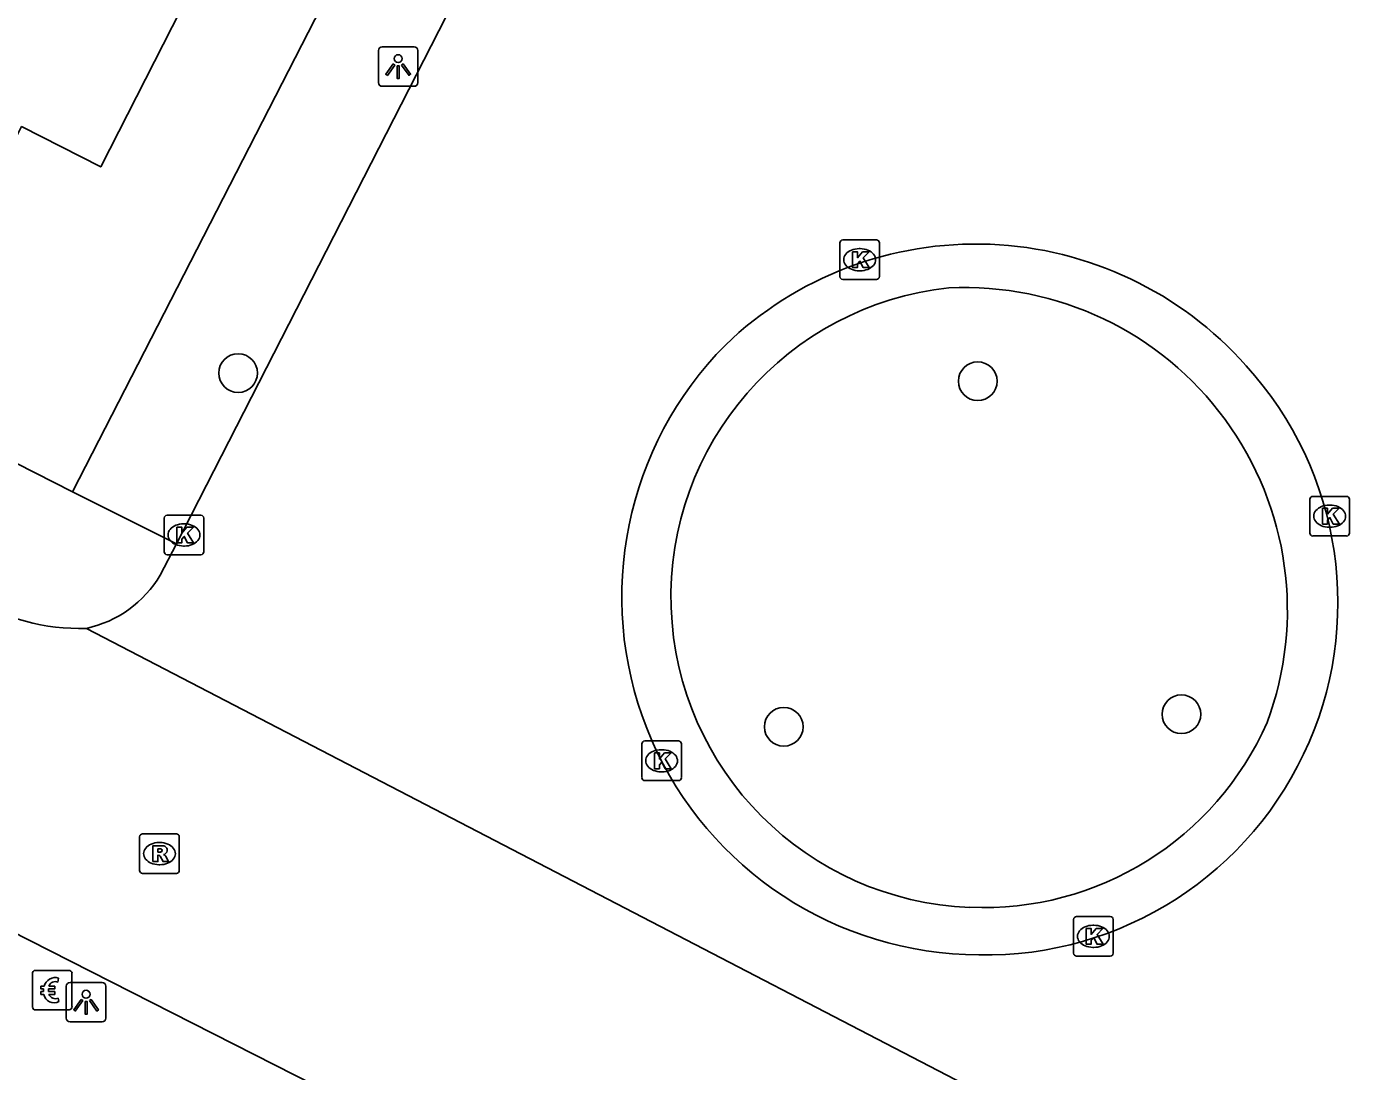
# Model space of a CAD drawing. Extents: x 160356 to 161355, y 381727 to 382845.
# Drawn here: x 161119.72 to 161153.12, y 382326.97 to 382353.35 of the extents above; entities that cross this region are included whole.
import ezdxf

# ---------------------------------------------------------------- set-up
doc = ezdxf.new("R2010")
doc.units = 0
for name, color, linetype in [('IMGEO_Betaalautomaat', 7, 'Continuous'), ('IMGEO_Boom', 7, 'Continuous'), ('IMGEO_Kolk', 7, 'Continuous'), ('IMGEO_Lichtpunt', 7, 'Continuous'), ('IMGEO_Pand', 7, 'Continuous'), ('IMGEO_Rijbaan_lokaal_open', 7, 'Continuous'), ('IMGEO_Rioolput', 7, 'Continuous'), ('IMGEO_Verkeerseiland_open', 7, 'Continuous'), ('IMGEO_Voetpad_open', 7, 'Continuous')]:
    doc.layers.add(name, color=color, linetype=linetype)

msp = doc.modelspace()

# ---------------------------------------------------------------- linework, layer by layer
at = {"layer": 'IMGEO_Betaalautomaat'}
for p, q in [((161119.87, 382328.596), (161119.87, 382329.437)), ((161119.87, 382329.437), (161119.87, 382328.596)), ((161119.945, 382329.52), (161120.786, 382329.52)), ((161120.786, 382329.52), (161119.945, 382329.52)), ((161120.532, 382329.325), (161120.515, 382329.225)), ((161120.869, 382329.446), (161120.869, 382328.605)), ((161120.869, 382328.605), (161120.869, 382329.446)), ((161120.153, 382328.984), (161120.153, 382329.052)), ((161120.274, 382329.052), (161120.274, 382328.984)), ((161120.519, 382328.819), (161120.541, 382328.732)), ((161120.795, 382328.521), (161119.954, 382328.521)), ((161119.954, 382328.521), (161120.795, 382328.521))]:
    msp.add_line(p, q, dxfattribs=at)
for points in [[(161120.153, 382329.052), (161120.084, 382329.052), (161120.084, 382329.121), (161120.163, 382329.121)], [(161120.158, 382328.915), (161120.084, 382328.915), (161120.084, 382328.984), (161120.153, 382328.984)], [(161120.285, 382329.121), (161120.432, 382329.121), (161120.432, 382329.052), (161120.274, 382329.052)], [(161120.274, 382328.984), (161120.432, 382328.984), (161120.432, 382328.915), (161120.288, 382328.915)]]:
    msp.add_lwpolyline(points, dxfattribs=at)
for centre, radius, start, end in [((161119.948, 382329.443), 0.0779, 92.4484, 184.2845), ((161119.948, 382329.443), 0.0779, 92.4484, 184.2845), ((161120.446, 382329.045), 0.293, 73.014, 165.0139), ((161120.452, 382329.058), 0.179, 69.3236, 159.5683), ((161120.792, 382329.443), 0.0779, 2.4484, 94.2845), ((161120.792, 382329.443), 0.0779, 2.4484, 94.2845), ((161120.419, 382328.97), 0.267, 191.8096, 297.0389), ((161120.452, 382328.985), 0.179, 202.7625, 291.8693), ((161119.948, 382328.599), 0.0779, 182.4484, 274.2845), ((161119.948, 382328.599), 0.0779, 182.4484, 274.2845), ((161120.792, 382328.599), 0.0779, 272.4484, 4.2845), ((161120.792, 382328.599), 0.0779, 272.4484, 4.2845)]:
    msp.add_arc(centre, radius, start, end, dxfattribs=at)
at = {"layer": 'IMGEO_Boom'}
for centre in [(161125.064, 382344.601), (161143.738, 382344.396), (161148.88, 382335.987), (161138.84, 382335.67)]:
    msp.add_circle(centre, 0.489, dxfattribs=at)
at = {"layer": 'IMGEO_Kolk'}
for p, q in [((161140.33, 382347.963), (161141.182, 382347.963)), ((161140.255, 382347.037), (161140.255, 382347.889)), ((161140.743, 382347.743), (161140.768, 382347.743)), ((161141.256, 382347.889), (161141.256, 382347.037)), ((161141.182, 382346.963), (161140.33, 382346.963)), ((161140.766, 382347.183), (161140.741, 382347.183)), ((161152.122, 382340.562), (161152.122, 382341.414)), ((161152.197, 382341.488), (161153.049, 382341.488)), ((161152.61, 382341.268), (161152.635, 382341.268)), ((161153.123, 382341.414), (161153.123, 382340.562)), ((161123.196, 382340.088), (161123.196, 382340.94)), ((161123.271, 382341.014), (161124.123, 382341.014)), ((161124.197, 382340.94), (161124.197, 382340.088)), ((161123.684, 382340.794), (161123.709, 382340.794)), ((161152.633, 382340.708), (161152.608, 382340.708)), ((161153.049, 382340.488), (161152.197, 382340.488)), ((161124.123, 382340.014), (161123.271, 382340.014)), ((161123.707, 382340.234), (161123.682, 382340.234)), ((161135.255, 382334.386), (161135.255, 382335.238)), ((161135.33, 382335.312), (161136.182, 382335.312)), ((161136.256, 382335.238), (161136.256, 382334.386)), ((161135.743, 382335.092), (161135.768, 382335.092)), ((161136.182, 382334.312), (161135.33, 382334.312)), ((161135.766, 382334.532), (161135.741, 382334.532)), ((161146.157, 382329.954), (161146.157, 382330.806)), ((161146.232, 382330.88), (161147.084, 382330.88)), ((161146.645, 382330.66), (161146.67, 382330.66)), ((161147.158, 382330.806), (161147.158, 382329.954)), ((161146.668, 382330.1), (161146.643, 382330.1)), ((161147.084, 382329.88), (161146.232, 382329.88))]:
    msp.add_line(p, q, dxfattribs=at)
for points in [[(161140.33, 382347.963), (161141.182, 382347.963)], [(161140.255, 382347.037), (161140.255, 382347.889)], [(161140.576, 382347.663), (161140.699, 382347.663), (161140.699, 382347.512), (161140.829, 382347.663), (161140.993, 382347.663), (161140.847, 382347.512), (161141, 382347.263), (161140.848, 382347.263), (161140.763, 382347.427), (161140.699, 382347.36), (161140.699, 382347.263), (161140.576, 382347.263), (161140.576, 382347.663)], [(161141.256, 382347.889), (161141.256, 382347.037)], [(161141.182, 382346.963), (161140.33, 382346.963)], [(161152.122, 382340.562), (161152.122, 382341.414)], [(161152.197, 382341.488), (161153.049, 382341.488)], [(161153.123, 382341.414), (161153.123, 382340.562)], [(161123.196, 382340.088), (161123.196, 382340.94)], [(161123.271, 382341.014), (161124.123, 382341.014)], [(161124.197, 382340.94), (161124.197, 382340.088)], [(161152.443, 382341.188), (161152.566, 382341.188), (161152.566, 382341.037), (161152.696, 382341.188), (161152.86, 382341.188), (161152.714, 382341.037), (161152.867, 382340.788), (161152.715, 382340.788), (161152.63, 382340.952), (161152.566, 382340.885), (161152.566, 382340.788), (161152.443, 382340.788), (161152.443, 382341.188)], [(161123.517, 382340.714), (161123.64, 382340.714), (161123.64, 382340.563), (161123.77, 382340.714), (161123.934, 382340.714), (161123.788, 382340.563), (161123.941, 382340.314), (161123.789, 382340.314), (161123.704, 382340.478), (161123.64, 382340.411), (161123.64, 382340.314), (161123.517, 382340.314), (161123.517, 382340.714)], [(161153.049, 382340.488), (161152.197, 382340.488)], [(161124.123, 382340.014), (161123.271, 382340.014)], [(161135.255, 382334.386), (161135.255, 382335.238)], [(161135.33, 382335.312), (161136.182, 382335.312)], [(161136.256, 382335.238), (161136.256, 382334.386)], [(161135.576, 382335.012), (161135.699, 382335.012), (161135.699, 382334.861), (161135.829, 382335.012), (161135.993, 382335.012), (161135.847, 382334.861), (161136, 382334.612), (161135.848, 382334.612), (161135.763, 382334.776), (161135.699, 382334.709), (161135.699, 382334.612), (161135.576, 382334.612), (161135.576, 382335.012)], [(161136.182, 382334.312), (161135.33, 382334.312)], [(161146.157, 382329.954), (161146.157, 382330.806)], [(161146.232, 382330.88), (161147.084, 382330.88)], [(161146.478, 382330.58), (161146.601, 382330.58), (161146.601, 382330.429), (161146.731, 382330.58), (161146.895, 382330.58), (161146.749, 382330.429), (161146.902, 382330.18), (161146.75, 382330.18), (161146.665, 382330.344), (161146.601, 382330.277), (161146.601, 382330.18), (161146.478, 382330.18), (161146.478, 382330.58)], [(161147.158, 382330.806), (161147.158, 382329.954)], [(161147.084, 382329.88), (161146.232, 382329.88)]]:
    msp.add_lwpolyline(points, dxfattribs=at)
for centre, start, end in [((161140.332, 382347.887), 91.552, 178.448), ((161140.332, 382347.887), 91.552, 178.448), ((161141.18, 382347.887), 1.552, 88.448), ((161141.18, 382347.887), 1.552, 88.448), ((161140.332, 382347.039), 181.552, 268.448), ((161140.332, 382347.039), 181.552, 268.448), ((161141.18, 382347.039), 271.552, 358.448), ((161141.18, 382347.039), 271.552, 358.448), ((161152.199, 382341.412), 91.552, 178.448), ((161152.199, 382341.412), 91.552, 178.448), ((161153.047, 382341.412), 1.552, 88.448), ((161153.047, 382341.412), 1.552, 88.448), ((161123.273, 382340.938), 91.552, 178.448), ((161123.273, 382340.938), 91.552, 178.448), ((161124.121, 382340.938), 1.552, 88.448), ((161124.121, 382340.938), 1.552, 88.448), ((161152.199, 382340.564), 181.552, 268.448), ((161152.199, 382340.564), 181.552, 268.448), ((161153.047, 382340.564), 271.552, 358.448), ((161153.047, 382340.564), 271.552, 358.448), ((161123.273, 382340.09), 181.552, 268.448), ((161123.273, 382340.09), 181.552, 268.448), ((161124.121, 382340.09), 271.552, 358.448), ((161124.121, 382340.09), 271.552, 358.448), ((161135.332, 382335.236), 91.552, 178.448), ((161135.332, 382335.236), 91.552, 178.448), ((161136.18, 382335.236), 1.552, 88.448), ((161136.18, 382335.236), 1.552, 88.448), ((161135.332, 382334.388), 181.552, 268.448), ((161135.332, 382334.388), 181.552, 268.448), ((161136.18, 382334.388), 271.552, 358.448), ((161136.18, 382334.388), 271.552, 358.448), ((161146.234, 382330.804), 91.552, 178.448), ((161146.234, 382330.804), 91.552, 178.448), ((161147.082, 382330.804), 1.552, 88.448), ((161147.082, 382330.804), 1.552, 88.448), ((161146.234, 382329.956), 181.552, 268.448), ((161146.234, 382329.956), 181.552, 268.448), ((161147.082, 382329.956), 271.552, 358.448), ((161147.082, 382329.956), 271.552, 358.448)]:
    msp.add_arc(centre, 0.0765, start, end, dxfattribs=at)
for centre, major_axis, ratio, start_param, end_param in [((161140.742, 382347.463), (-0.387, 0.002), 0.722429, 4.712389, 7.853982), ((161140.767, 382347.463), (-0.39, 0.002), 0.717154, 1.570796, 4.712389), ((161152.609, 382340.988), (-0.387, 0.002), 0.722429, 4.712389, 7.853982), ((161152.634, 382340.988), (-0.39, 0.002), 0.717154, 1.570796, 4.712389), ((161123.683, 382340.514), (-0.387, 0.002), 0.722429, 4.712389, 7.853982), ((161123.708, 382340.514), (-0.39, 0.002), 0.717154, 1.570796, 4.712389), ((161135.742, 382334.812), (-0.387, 0.002), 0.722429, 4.712389, 7.853982), ((161135.767, 382334.812), (-0.39, 0.002), 0.717154, 1.570796, 4.712389), ((161146.644, 382330.38), (-0.387, 0.002), 0.722429, 4.712389, 7.853982), ((161146.669, 382330.38), (-0.39, 0.002), 0.717154, 1.570796, 4.712389)]:
    msp.add_ellipse(centre, major_axis=major_axis, ratio=ratio, start_param=start_param, end_param=end_param, dxfattribs=at)
at = {"layer": 'IMGEO_Lichtpunt'}
for p, q in [((161128.606, 382352.743), (161128.606, 382351.936)), ((161128.606, 382352.743), (161128.606, 382351.936)), ((161129.508, 382352.838), (161128.7, 382352.838)), ((161129.508, 382352.838), (161128.7, 382352.838)), ((161129.602, 382351.936), (161129.602, 382352.743)), ((161129.602, 382351.936), (161129.602, 382352.743)), ((161128.7, 382351.842), (161129.508, 382351.842)), ((161128.7, 382351.842), (161129.508, 382351.842)), ((161121.628, 382329.215), (161120.82, 382329.215)), ((161121.628, 382329.215), (161120.82, 382329.215)), ((161120.726, 382329.12), (161120.726, 382328.313)), ((161120.726, 382329.12), (161120.726, 382328.313)), ((161121.722, 382328.313), (161121.722, 382329.12)), ((161121.722, 382328.313), (161121.722, 382329.12)), ((161120.82, 382328.219), (161121.628, 382328.219)), ((161120.82, 382328.219), (161121.628, 382328.219))]:
    msp.add_line(p, q, dxfattribs=at)
for points in [[(161128.98, 382352.407), (161129.019, 382352.379), (161128.831, 382352.117), (161128.793, 382352.144), (161128.98, 382352.407)], [(161129.082, 382352.359), (161129.129, 382352.359), (161129.129, 382352.037), (161129.082, 382352.037), (161129.082, 382352.359)], [(161129.192, 382352.379), (161129.23, 382352.406), (161129.417, 382352.144), (161129.378, 382352.116), (161129.192, 382352.379)], [(161121.1, 382328.784), (161121.139, 382328.756), (161120.951, 382328.494), (161120.913, 382328.521), (161121.1, 382328.784)], [(161121.202, 382328.736), (161121.249, 382328.736), (161121.249, 382328.414), (161121.202, 382328.414), (161121.202, 382328.736)], [(161121.312, 382328.756), (161121.35, 382328.783), (161121.537, 382328.521), (161121.498, 382328.493), (161121.312, 382328.756)]]:
    msp.add_lwpolyline(points, dxfattribs=at)
for centre in [(161129.105, 382352.541), (161121.225, 382328.918)]:
    msp.add_circle(centre, 0.0994, dxfattribs=at)
for centre, start, end in [((161128.7, 382352.743), 90, 180), ((161128.7, 382352.743), 90, 180), ((161129.508, 382352.743), 0, 90), ((161129.508, 382352.743), 0, 90), ((161128.7, 382351.936), 180, 270), ((161128.7, 382351.936), 180, 270), ((161129.508, 382351.936), 270, 0), ((161129.508, 382351.936), 270, 360), ((161120.82, 382329.12), 90, 180), ((161120.82, 382329.12), 90, 180), ((161121.628, 382329.12), 0, 90), ((161121.628, 382329.12), 0, 90), ((161120.82, 382328.313), 180, 270), ((161120.82, 382328.313), 180, 270), ((161121.628, 382328.313), 270, 0), ((161121.628, 382328.313), 270, 360)]:
    msp.add_arc(centre, 0.0946, start, end, dxfattribs=at)
at = {"layer": 'IMGEO_Pand'}
msp.add_lwpolyline([(161119.569, 382360.516), (161123.148, 382358.695), (161123.966, 382360.303), (161126.327, 382359.101), (161121.596, 382349.807), (161119.596, 382350.825), (161118.809, 382349.28), (161114.934, 382351.253)], dxfattribs=at)
at = {"layer": 'IMGEO_Rijbaan_lokaal_open'}
for points in [[(161134.665, 382362.123), (161123.504, 382340.294)], [(161123.098, 382339.501), (161123.504, 382340.294)], [(161141.419, 382319.292), (161100.755, 382339.952)], [(161156.12, 382320.042), (161121.232, 382338.155)]]:
    msp.add_lwpolyline(points, dxfattribs=at)
for centre, radius, start, end in [((161143.689, 382338.742), 9.117, 41.5402, 133.9123), ((161143.786, 382338.951), 9.036, 135.2764, 267.7527), ((161143.937, 382338.801), 8.893, 266.7429, 42.3182), ((161120.617, 382340.974), 2.885, 282.3081, 329.2999), ((161121.07, 382343.405), 5.253, 237.8496, 271.7648)]:
    msp.add_arc(centre, radius, start, end, dxfattribs=at)
at = {"layer": 'IMGEO_Rioolput'}
for p, q in [((161122.577, 382332.042), (161122.577, 382332.894)), ((161122.652, 382332.968), (161123.504, 382332.968)), ((161123.578, 382332.894), (161123.578, 382332.042)), ((161123.065, 382332.748), (161123.09, 382332.748)), ((161123.504, 382331.968), (161122.652, 382331.968)), ((161123.088, 382332.188), (161123.063, 382332.188))]:
    msp.add_line(p, q, dxfattribs=at)
for points in [[(161122.577, 382332.042), (161122.577, 382332.894)], [(161122.652, 382332.968), (161123.504, 382332.968)], [(161123.578, 382332.894), (161123.578, 382332.042)], [(161123.166, 382332.666), (161122.914, 382332.668), (161122.914, 382332.268)], [(161123.092, 382332.587), (161123.038, 382332.587), (161123.038, 382332.506)], [(161122.914, 382332.268), (161123.038, 382332.268), (161123.038, 382332.43), (161123.049, 382332.43)], [(161123.038, 382332.506), (161123.09, 382332.506)], [(161123.096, 382332.401), (161123.167, 382332.268), (161123.307, 382332.268), (161123.242, 382332.394)], [(161123.504, 382331.968), (161122.652, 382331.968)]]:
    msp.add_lwpolyline(points, dxfattribs=at)
for centre, radius, start, end in [((161122.654, 382332.892), 0.0765, 91.552, 178.448), ((161122.654, 382332.892), 0.0765, 91.552, 178.448), ((161123.502, 382332.892), 0.0765, 1.552, 88.448), ((161123.502, 382332.892), 0.0765, 1.552, 88.448), ((161123.098, 382332.491), 0.0964, 77.0061, 93.1865), ((161123.112, 382332.548), 0.0378, 276.6634, 79.6772), ((161123.165, 382332.556), 0.109, 350.3612, 89.416), ((161123.048, 382332.377), 0.0533, 26.0293, 88.6989), ((161123.074, 382332.695), 0.19, 274.7715, 282.9687), ((161123.163, 382332.556), 0.112, 277.5842, 350.9817), ((161123.147, 382332.341), 0.108, 29.5134, 73.7905), ((161122.654, 382332.044), 0.0765, 181.552, 268.448), ((161122.654, 382332.044), 0.0765, 181.552, 268.448), ((161123.502, 382332.044), 0.0765, 271.552, 358.448), ((161123.502, 382332.044), 0.0765, 271.552, 358.448)]:
    msp.add_arc(centre, radius, start, end, dxfattribs=at)
for centre, major_axis, ratio, start_param, end_param in [((161123.064, 382332.468), (-0.387, 0.002), 0.722429, 4.712389, 7.853982), ((161123.089, 382332.468), (-0.39, 0.002), 0.717154, 1.570796, 4.712389)]:
    msp.add_ellipse(centre, major_axis=major_axis, ratio=ratio, start_param=start_param, end_param=end_param, dxfattribs=at)
at = {"layer": 'IMGEO_Verkeerseiland_open'}
for centre, radius, start, end in [((161143.836, 382338.95), 7.844, 96.0462, 267.8214), ((161143.414, 382338.62), 8.141, 339.5778, 92.8456), ((161143.88, 382338.931), 7.826, 267.4984, 336.2526)]:
    msp.add_arc(centre, radius, start, end, dxfattribs=at)
at = {"layer": 'IMGEO_Voetpad_open'}
for points in [[(161120.886, 382341.599), (161134.444, 382368.034), (161148.024, 382394.51)], [(161059.146, 382373.026), (161085.402, 382359.661), (161120.886, 382341.599)], [(161123.504, 382340.294), (161120.886, 382341.599)]]:
    msp.add_lwpolyline(points, dxfattribs=at)

doc.saveas('drawing.dxf')
